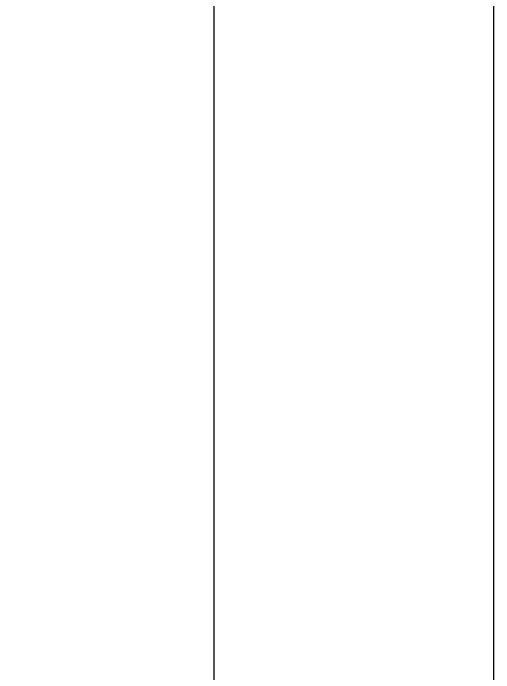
# Model space of a CAD drawing. Extents: x 0 to 2.85, y -0.1 to 1.83.
# Drawn here: x 2.7439 to 2.8333, y 0.9066 to 1.0293 of the extents above; entities that cross this region are included whole.
import ezdxf

# ---------------------------------------------------------------- set-up
doc = ezdxf.new("R2010")
doc.units = 0
doc.layers.add('BDR_Inner_Perimeter', color=7, linetype='Continuous')
doc.layers.add('BDR_Outer_Perimeter', color=7, linetype='Continuous')

msp = doc.modelspace()

# ---------------------------------------------------------------- linework, layer by layer
at = {"layer": 'BDR_Inner_Perimeter'}
msp.add_lwpolyline([(0.1353943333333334, 1.781248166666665), (2.7812276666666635, 1.781248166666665), (2.7812276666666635, 0.052081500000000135), (0.1353943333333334, 0.052081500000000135)], close=True, dxfattribs=at)
at = {"layer": 'BDR_Outer_Perimeter'}
msp.add_lwpolyline([(0, 0), (2.8333276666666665, 0), (2.833327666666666, 1.8333296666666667), (0, 1.8333296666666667)], close=True, dxfattribs=at)

doc.saveas('drawing.dxf')
